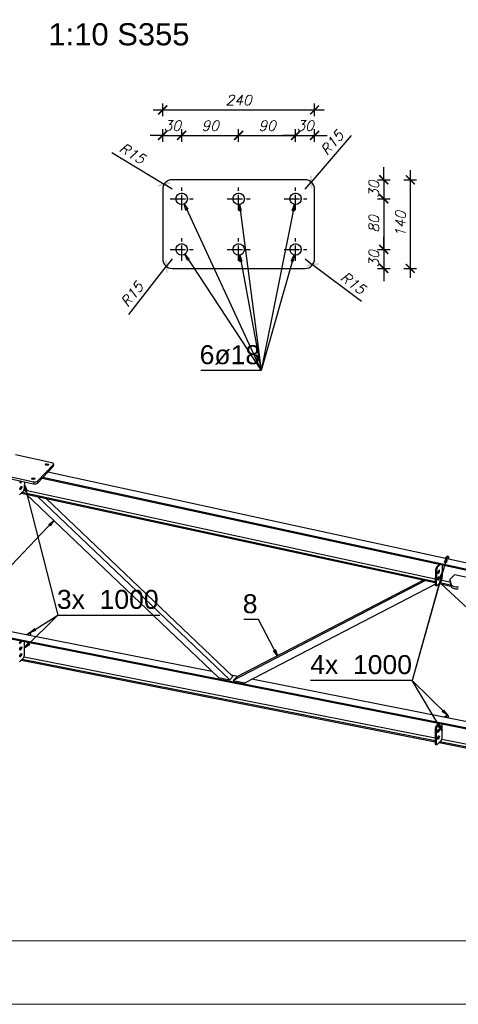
# Model space of a CAD drawing. Header units: millimetres. Extents: x 1814 to 94182, y 11562 to 49454.
# Tile 394 of 656: x 19549 to 19723, y 28069 to 28458. Entities that reach past the tile are written whole.
import ezdxf

# ---------------------------------------------------------------- set-up
doc = ezdxf.new("R2010")
doc.units = ezdxf.units.MM
doc.linetypes.add('ACAD_ISO04W100', pattern=[30, 24, -3, 0, -3])
doc.layers.add('pomoc', color=210, linetype='Continuous', lineweight=9, plot=False)
doc.layers.add('ramka', color=84, linetype='Continuous', lineweight=15)
doc.layers.add('wymiar', color=135, linetype='Continuous', lineweight=9)
doc.styles.add('ARIAL', font='arial.ttf')
doc.styles.add('WYMIARY', font='simplex.shx', dxfattribs={"oblique": 15})
doc.dimstyles.new('1--10', dxfattribs={"dimscale": 25, "dimtxt": 0.16, "dimasz": 0.2, "dimexe": 0.1, "dimexo": 0.1, "dimgap": 0.075, "dimtad": 1, "dimdec": 0, "dimlfac": 4, "dimrnd": 0.01, "dimzin": 9, "dimtxsty": 'WYMIARY', "dimblk": 'ARCHTICK', "dimcen": 0.2, "dimdle": 0.15, "dimadec": 1, "dimazin": 1, "dimtfac": 1, "dimtdec": 0, "dimtix": 1, "dimtmove": 2, "dimatfit": 3, "dimldrblk": 'ARCHTICK', "dimfxl": 0, "dimarcsym": 0})

# ---------------------------------------------------------------- blocks, each defined once
blk = doc.blocks.new('_ARCHTICK')
at = {"color": 0, "linetype": 'ByBlock', "lineweight": -2}
blk.add_solid([(0.398, 0.309), (0.309, 0.398), (-0.309, -0.398), (-0.398, -0.309)], dxfattribs=at)
blk = doc.blocks.new('*D1006')
at = {"layer": 'Defpoints', "color": 0}
for p in [(19606.37, 28393.08), (19609.56, 28391.12)]:
    blk.add_point(p, dxfattribs=at)
at = {"layer": 'wymiar', "color": 0, "lineweight": -2}
for p in [(19585.77, 28405.7), (19609.56, 28391.12)]:
    blk.add_line(p, (19606.37, 28393.08), dxfattribs=at)
at = {"layer": 'wymiar', "color": 0, "lineweight": -2, "xscale": 5, "yscale": 5, "zscale": 5, "rotation": 328.4895733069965}
blk.add_blockref('_ARCHTICK', (19606.37, 28393.08), dxfattribs=at)
at = {"layer": 'wymiar', "color": 0, "insert": (19593.83, 28405.31), "char_height": 4, "attachment_point": 5, "rotation": 328.4896, "style": 'WYMIARY'}
blk.add_mtext('R15', dxfattribs=at)
blk = doc.blocks.new('*D1007')
at = {"layer": 'Defpoints', "color": 0}
for p in [(19662.07, 28391.12), (19664.51, 28393.97)]:
    blk.add_point(p, dxfattribs=at)
at = {"layer": 'wymiar', "color": 0, "lineweight": -2}
for p in [(19680.23, 28412.31), (19662.07, 28391.12)]:
    blk.add_line(p, (19664.51, 28393.97), dxfattribs=at)
at = {"layer": 'wymiar', "color": 0, "lineweight": -2, "xscale": 5, "yscale": 5, "zscale": 5, "rotation": 229.4020456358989}
blk.add_blockref('_ARCHTICK', (19664.51, 28393.97), dxfattribs=at)
at = {"layer": 'wymiar', "color": 0, "insert": (19672.68, 28409.45), "char_height": 4, "attachment_point": 5, "rotation": 49.402, "style": 'WYMIARY'}
blk.add_mtext('R15', dxfattribs=at)
blk = doc.blocks.new('*D1008')
at = {"layer": 'Defpoints', "color": 0}
for p in [(19662.07, 28363.62), (19665.06, 28361.35)]:
    blk.add_point(p, dxfattribs=at)
at = {"layer": 'wymiar', "color": 0, "lineweight": -2}
for p in [(19662.07, 28363.62), (19684.31, 28346.76)]:
    blk.add_line(p, (19665.06, 28361.35), dxfattribs=at)
at = {"layer": 'wymiar', "color": 0, "lineweight": -2, "xscale": 5, "yscale": 5, "zscale": 5, "rotation": 142.8356456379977}
blk.add_blockref('_ARCHTICK', (19665.06, 28361.35), dxfattribs=at)
at = {"layer": 'wymiar', "color": 0, "insert": (19681.01, 28354.13), "char_height": 4, "attachment_point": 5, "rotation": 322.8356, "style": 'WYMIARY'}
blk.add_mtext('R15', dxfattribs=at)
blk = doc.blocks.new('*D996')
at = {"layer": 'Defpoints', "color": 0}
for p in [(19607.25, 28360.66), (19609.56, 28363.62)]:
    blk.add_point(p, dxfattribs=at)
at = {"layer": 'wymiar', "color": 0, "lineweight": -2}
for p in [(19592.37, 28341.64), (19609.56, 28363.62)]:
    blk.add_line(p, (19607.25, 28360.66), dxfattribs=at)
at = {"layer": 'wymiar', "color": 0, "lineweight": -2, "xscale": 5, "yscale": 5, "zscale": 5, "rotation": 51.97453185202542}
blk.add_blockref('_ARCHTICK', (19607.25, 28360.66), dxfattribs=at)
at = {"layer": 'wymiar', "color": 0, "insert": (19593.68, 28349.6), "char_height": 4, "attachment_point": 5, "rotation": 51.9745, "style": 'WYMIARY'}
blk.add_mtext('R15', dxfattribs=at)
blk = doc.blocks.new('*D997')
at = {"layer": 'Defpoints', "color": 0}
for p in [(19613.32, 28412.39), (19613.32, 28387.37), (19605.81, 28377.37)]:
    blk.add_point(p, dxfattribs=at)
at = {"layer": 'wymiar', "color": 0, "lineweight": -2}
for p, q in [((19605.81, 28409.89), (19605.81, 28414.89)), ((19613.32, 28409.89), (19613.32, 28414.89)), ((19605.81, 28412.39), (19600.81, 28412.39)), ((19605.81, 28412.39), (19613.32, 28412.39)), ((19613.32, 28412.39), (19618.32, 28412.39))]:
    blk.add_line(p, q, dxfattribs=at)
at = {"layer": 'wymiar', "color": 0, "lineweight": -2, "xscale": 5, "yscale": 5, "zscale": 5}
blk.add_blockref('_ARCHTICK', (19605.81, 28412.39), dxfattribs=at)
at = {"layer": 'wymiar', "color": 0, "lineweight": -2, "xscale": 5, "yscale": 5, "zscale": 5, "rotation": 180}
blk.add_blockref('_ARCHTICK', (19613.32, 28412.39), dxfattribs=at)
at = {"layer": 'wymiar', "color": 0, "insert": (19609.57, 28416.26), "char_height": 4, "attachment_point": 5, "style": 'WYMIARY'}
blk.add_mtext('30', dxfattribs=at)
blk = doc.blocks.new('*D998')
at = {"layer": 'Defpoints', "color": 0}
for p in [(19635.82, 28412.39), (19613.32, 28387.37), (19635.82, 28387.37)]:
    blk.add_point(p, dxfattribs=at)
at = {"layer": 'wymiar', "color": 0, "lineweight": -2}
for p, q in [((19613.32, 28409.89), (19613.32, 28414.89)), ((19635.82, 28409.89), (19635.82, 28414.89)), ((19609.57, 28412.39), (19639.57, 28412.39))]:
    blk.add_line(p, q, dxfattribs=at)
at = {"layer": 'wymiar', "color": 0, "lineweight": -2, "xscale": 5, "yscale": 5, "zscale": 5, "rotation": 180}
blk.add_blockref('_ARCHTICK', (19613.32, 28412.39), dxfattribs=at)
at = {"layer": 'wymiar', "color": 0, "lineweight": -2, "xscale": 5, "yscale": 5, "zscale": 5}
blk.add_blockref('_ARCHTICK', (19635.82, 28412.39), dxfattribs=at)
at = {"layer": 'wymiar', "color": 0, "insert": (19624.57, 28416.26), "char_height": 4, "attachment_point": 5, "style": 'WYMIARY'}
blk.add_mtext('90', dxfattribs=at)
blk = doc.blocks.new('*D999')
at = {"layer": 'Defpoints', "color": 0}
for p in [(19658.32, 28412.39), (19635.82, 28387.37), (19658.32, 28387.37)]:
    blk.add_point(p, dxfattribs=at)
at = {"layer": 'wymiar', "color": 0, "lineweight": -2}
for p, q in [((19635.82, 28409.89), (19635.82, 28414.89)), ((19658.32, 28409.89), (19658.32, 28414.89)), ((19632.07, 28412.39), (19662.07, 28412.39))]:
    blk.add_line(p, q, dxfattribs=at)
at = {"layer": 'wymiar', "color": 0, "lineweight": -2, "xscale": 5, "yscale": 5, "zscale": 5, "rotation": 180}
blk.add_blockref('_ARCHTICK', (19635.82, 28412.39), dxfattribs=at)
at = {"layer": 'wymiar', "color": 0, "lineweight": -2, "xscale": 5, "yscale": 5, "zscale": 5}
blk.add_blockref('_ARCHTICK', (19658.32, 28412.39), dxfattribs=at)
at = {"layer": 'wymiar', "color": 0, "insert": (19647.07, 28416.26), "char_height": 4, "attachment_point": 5, "style": 'WYMIARY'}
blk.add_mtext('90', dxfattribs=at)
blk = doc.blocks.new('*D1000')
at = {"layer": 'Defpoints', "color": 0}
for p in [(19665.82, 28412.39), (19658.32, 28387.37), (19665.82, 28377.37)]:
    blk.add_point(p, dxfattribs=at)
at = {"layer": 'wymiar', "color": 0, "lineweight": -2}
for p, q in [((19658.32, 28409.89), (19658.32, 28414.89)), ((19665.82, 28409.89), (19665.82, 28414.89)), ((19658.32, 28412.39), (19653.32, 28412.39)), ((19658.32, 28412.39), (19665.82, 28412.39)), ((19665.82, 28412.39), (19670.82, 28412.39))]:
    blk.add_line(p, q, dxfattribs=at)
at = {"layer": 'wymiar', "color": 0, "lineweight": -2, "xscale": 5, "yscale": 5, "zscale": 5}
blk.add_blockref('_ARCHTICK', (19658.32, 28412.39), dxfattribs=at)
at = {"layer": 'wymiar', "color": 0, "lineweight": -2, "xscale": 5, "yscale": 5, "zscale": 5, "rotation": 180}
blk.add_blockref('_ARCHTICK', (19665.82, 28412.39), dxfattribs=at)
at = {"layer": 'wymiar', "color": 0, "insert": (19662.07, 28416.26), "char_height": 4, "attachment_point": 5, "style": 'WYMIARY'}
blk.add_mtext('30', dxfattribs=at)
blk = doc.blocks.new('*D1001')
at = {"layer": 'Defpoints', "color": 0}
for p in [(19635.82, 28394.87), (19635.82, 28387.37), (19693.14, 28387.37)]:
    blk.add_point(p, dxfattribs=at)
at = {"layer": 'wymiar', "color": 0, "lineweight": -2}
for p, q in [((19693.14, 28394.87), (19693.14, 28399.87)), ((19690.64, 28394.87), (19695.64, 28394.87)), ((19693.14, 28394.87), (19693.14, 28387.37)), ((19690.64, 28387.37), (19695.64, 28387.37)), ((19693.14, 28387.37), (19693.14, 28382.37))]:
    blk.add_line(p, q, dxfattribs=at)
at = {"layer": 'wymiar', "color": 0, "lineweight": -2, "xscale": 5, "yscale": 5, "zscale": 5}
for p, rotation in [((19693.14, 28394.87), 270), ((19693.14, 28387.37), 90)]:
    blk.add_blockref('_ARCHTICK', p, dxfattribs=dict(at, rotation=rotation))
at = {"layer": 'wymiar', "color": 0, "insert": (19689.26, 28391.12), "char_height": 4, "attachment_point": 5, "rotation": 90, "style": 'WYMIARY'}
blk.add_mtext('30', dxfattribs=at)
blk = doc.blocks.new('*D1002')
at = {"layer": 'Defpoints', "color": 0}
for p in [(19635.82, 28387.37), (19635.82, 28367.37), (19693.14, 28367.37)]:
    blk.add_point(p, dxfattribs=at)
at = {"layer": 'wymiar', "color": 0, "lineweight": -2}
for p, q in [((19693.14, 28391.12), (19693.14, 28363.62)), ((19690.64, 28387.37), (19695.64, 28387.37)), ((19690.64, 28367.37), (19695.64, 28367.37))]:
    blk.add_line(p, q, dxfattribs=at)
at = {"layer": 'wymiar', "color": 0, "lineweight": -2, "xscale": 5, "yscale": 5, "zscale": 5}
for p, rotation in [((19693.14, 28387.37), 90), ((19693.14, 28367.37), 270)]:
    blk.add_blockref('_ARCHTICK', p, dxfattribs=dict(at, rotation=rotation))
at = {"layer": 'wymiar', "color": 0, "insert": (19689.26, 28377.37), "char_height": 4, "attachment_point": 5, "rotation": 90, "style": 'WYMIARY'}
blk.add_mtext('80', dxfattribs=at)
blk = doc.blocks.new('*D1003')
at = {"layer": 'Defpoints', "color": 0}
for p in [(19635.82, 28367.37), (19635.82, 28359.87), (19693.14, 28359.87)]:
    blk.add_point(p, dxfattribs=at)
at = {"layer": 'wymiar', "color": 0, "lineweight": -2}
for p, q in [((19693.14, 28367.37), (19693.14, 28372.37)), ((19690.64, 28367.37), (19695.64, 28367.37)), ((19693.14, 28367.37), (19693.14, 28359.87)), ((19690.64, 28359.87), (19695.64, 28359.87)), ((19693.14, 28359.87), (19693.14, 28354.87))]:
    blk.add_line(p, q, dxfattribs=at)
at = {"layer": 'wymiar', "color": 0, "lineweight": -2, "xscale": 5, "yscale": 5, "zscale": 5}
for p, rotation in [((19693.14, 28367.37), 270), ((19693.14, 28359.87), 90)]:
    blk.add_blockref('_ARCHTICK', p, dxfattribs=dict(at, rotation=rotation))
at = {"layer": 'wymiar', "color": 0, "insert": (19689.26, 28363.62), "char_height": 4, "attachment_point": 5, "rotation": 90, "style": 'WYMIARY'}
blk.add_mtext('30', dxfattribs=at)
blk = doc.blocks.new('*D1004')
at = {"layer": 'Defpoints', "color": 0}
for p in [(19635.82, 28394.87), (19635.82, 28359.87), (19703.62, 28359.87)]:
    blk.add_point(p, dxfattribs=at)
at = {"layer": 'wymiar', "color": 0, "lineweight": -2}
for p, q in [((19703.62, 28398.62), (19703.62, 28356.12)), ((19701.12, 28394.87), (19706.12, 28394.87)), ((19701.12, 28359.87), (19706.12, 28359.87))]:
    blk.add_line(p, q, dxfattribs=at)
at = {"layer": 'wymiar', "color": 0, "lineweight": -2, "xscale": 5, "yscale": 5, "zscale": 5}
for p, rotation in [((19703.62, 28394.87), 90), ((19703.62, 28359.87), 270)]:
    blk.add_blockref('_ARCHTICK', p, dxfattribs=dict(at, rotation=rotation))
at = {"layer": 'wymiar', "color": 0, "insert": (19699.74, 28377.37), "char_height": 4, "attachment_point": 5, "rotation": 90, "style": 'WYMIARY'}
blk.add_mtext('140', dxfattribs=at)
blk = doc.blocks.new('*D1005')
at = {"layer": 'Defpoints', "color": 0}
for p in [(19665.82, 28422.46), (19605.81, 28377.37), (19665.82, 28377.37)]:
    blk.add_point(p, dxfattribs=at)
at = {"layer": 'wymiar', "color": 0, "lineweight": -2}
for p, q in [((19602.06, 28422.46), (19669.57, 28422.46)), ((19605.81, 28419.96), (19605.81, 28424.96)), ((19665.82, 28419.96), (19665.82, 28424.96))]:
    blk.add_line(p, q, dxfattribs=at)
at = {"layer": 'wymiar', "color": 0, "lineweight": -2, "xscale": 5, "yscale": 5, "zscale": 5, "rotation": 180}
blk.add_blockref('_ARCHTICK', (19605.81, 28422.46), dxfattribs=at)
at = {"layer": 'wymiar', "color": 0, "lineweight": -2, "xscale": 5, "yscale": 5, "zscale": 5}
blk.add_blockref('_ARCHTICK', (19665.82, 28422.46), dxfattribs=at)
at = {"layer": 'wymiar', "color": 0, "insert": (19635.82, 28426.34), "char_height": 4, "attachment_point": 5, "style": 'WYMIARY'}
blk.add_mtext('240', dxfattribs=at)

msp = doc.modelspace()

# ---------------------------------------------------------------- linework, layer by layer
at = {"color": 145, "linetype": 'Continuous', "ltscale": 0.25}
for p, q in [((19605.812, 28391.119), (19605.812, 28363.619)), ((19662.068, 28394.869), (19609.562, 28394.869)), ((19665.818, 28363.619), (19665.818, 28391.119)), ((19609.562, 28359.869), (19662.068, 28359.869)), ((19562.035, 28283.143), (19547.597, 28286.269)), ((19556.326, 28275.921), (19562.617, 28282.453)), ((19562.617, 28282.453), (19562.6, 28281.654)), ((19562.694, 28281.849), (19562.71, 28282.648)), ((19219.508, 28278.386), (19879.608, 28148.277)), ((19540.407, 28278.804), (19554.845, 28275.677)), ((19556.309, 28275.121), (19562.6, 28281.654)), ((19879.729, 28210.229), (19560.413, 28279.383)), ((19219.508, 28277.965), (19879.608, 28147.855)), ((19540.391, 28278.005), (19554.829, 28274.878)), ((19549.572, 28275.628), (19549.468, 28275.519)), ((19549.655, 28275.196), (19549.499, 28275.23)), ((19549.572, 28275.628), (19549.985, 28275.538)), ((19549.655, 28275.196), (19549.985, 28275.538)), ((19551.24, 28273.146), (19551.291, 28275.644)), ((19554.845, 28275.677), (19554.829, 28274.878)), ((19556.326, 28275.921), (19556.309, 28275.121)), ((19558.16, 28277.043), (19879.608, 28207.428)), ((19558.496, 28277.392), (19879.608, 28207.85)), ((19549.279, 28270.458), (19550.926, 28272.169)), ((19549.517, 28272.964), (19549.413, 28272.855)), ((19549.416, 28272.872), (19549.427, 28272.87)), ((19549.6, 28272.532), (19549.444, 28272.566)), ((19549.517, 28272.964), (19549.93, 28272.874)), ((19549.93, 28272.874), (19549.6, 28272.532)), ((19549.619, 28273.465), (19549.949, 28273.807)), ((19549.997, 28271.205), (19713.464, 28235.803)), ((19550.333, 28271.553), (19713.473, 28236.222)), ((19550.926, 28272.169), (19551.24, 28273.146)), ((19551.039, 28272.521), (19713.496, 28237.338)), ((19551.793, 28270.816), (19627.826, 28198.349)), ((19556.393, 28269.819), (19632.308, 28197.465)), ((19633.506, 28198.71), (19559.633, 28269.118)), ((19718.058, 28246.144), (19717.339, 28245.398)), ((19718.47, 28246.055), (19717.752, 28245.308)), ((19718.47, 28246.055), (19718.058, 28246.144)), ((19718.641, 28246.157), (19718.228, 28246.246)), ((19718.889, 28245.062), (19718.899, 28245.522)), ((19713.561, 28240.498), (19713.455, 28235.343)), ((19713.561, 28240.498), (19713.974, 28240.408)), ((19713.974, 28240.408), (19713.867, 28235.253)), ((19714.646, 28242.601), (19714.031, 28241.963)), ((19714.031, 28241.963), (19714.444, 28241.874)), ((19715.498, 28242.969), (19714.444, 28241.874)), ((19714.59, 28239.89), (19714.485, 28239.782)), ((19714.673, 28239.459), (19714.517, 28239.493)), ((19714.59, 28239.89), (19715.002, 28239.801)), ((19715.086, 28243.058), (19714.646, 28242.601)), ((19714.673, 28239.459), (19715.002, 28239.801)), ((19714.692, 28240.391), (19715.021, 28240.733)), ((19716.257, 28237.409), (19716.368, 28242.781)), ((19709.699, 28236.618), (19633.683, 28197.194)), ((19708.852, 28236.802), (19634.881, 28198.438)), ((19714.296, 28234.721), (19715.944, 28236.432)), ((19714.535, 28237.226), (19714.43, 28237.118)), ((19714.433, 28237.135), (19714.444, 28237.132)), ((19714.617, 28236.795), (19714.461, 28236.828)), ((19714.535, 28237.226), (19714.947, 28237.137)), ((19714.947, 28237.137), (19714.617, 28236.795)), ((19714.637, 28237.727), (19714.966, 28238.069)), ((19715.351, 28235.816), (19719.551, 28234.906)), ((19715.944, 28236.432), (19716.257, 28237.409)), ((19716.057, 28236.783), (19719.319, 28236.077)), ((19719.295, 28237.084), (19719.278, 28236.285)), ((19719.278, 28236.285), (19719.296, 28236.193)), ((19721.092, 28238.951), (19719.295, 28237.084)), ((19719.295, 28237.084), (19719.651, 28235.286)), ((19719.296, 28236.193), (19719.634, 28234.486)), ((19729.899, 28237.044), (19721.092, 28238.951)), ((19638.324, 28196.279), (19713.462, 28235.248)), ((19713.455, 28235.343), (19713.867, 28235.253)), ((19713.713, 28234.708), (19714.126, 28234.618)), ((19715.015, 28235.467), (19719.639, 28234.466)), ((19716.027, 28235.248), (19790.193, 28165.975)), ((19719.634, 28234.486), (19719.651, 28235.286)), ((19625.28, 28200.775), (19475.691, 28230.26)), ((19549.921, 28212.839), (19549.151, 28212.039)), ((19550.333, 28212.757), (19549.279, 28211.662)), ((19551.226, 28207.17), (19551.226, 28212.581)), ((19552.608, 28215.629), (19552.179, 28215.184)), ((19553.305, 28215.843), (19552.592, 28215.102)), ((19552.893, 28215.924), (19552.608, 28215.629)), ((19553.305, 28215.843), (19552.893, 28215.924)), ((19553.477, 28215.945), (19553.065, 28216.026)), ((19553.755, 28214.873), (19553.755, 28215.306)), ((19549.48, 28209.659), (19549.361, 28209.535)), ((19549.563, 28209.236), (19549.404, 28209.267)), ((19549.48, 28209.659), (19549.893, 28209.578)), ((19549.563, 28210.172), (19549.893, 28210.514)), ((19549.893, 28209.578), (19549.563, 28209.236)), ((19549.279, 28204.479), (19550.927, 28206.19)), ((19549.48, 28206.984), (19549.361, 28206.86)), ((19549.363, 28206.868), (19549.368, 28206.867)), ((19549.563, 28206.56), (19549.404, 28206.592)), ((19549.48, 28206.984), (19549.893, 28206.902)), ((19549.563, 28207.497), (19549.893, 28207.839)), ((19549.893, 28206.902), (19549.563, 28206.56)), ((19549.992, 28205.22), (19713.434, 28173.004)), ((19550.333, 28205.574), (19713.434, 28173.426)), ((19550.927, 28206.19), (19551.226, 28207.17)), ((19551.033, 28206.539), (19713.434, 28174.528)), ((19627.826, 28198.349), (19632.308, 28197.465)), ((19632.308, 28197.465), (19633.506, 28198.71)), ((19635.502, 28198.76), (19632.919, 28199.269)), ((19634.791, 28198.345), (19633.683, 28197.194)), ((19633.683, 28197.194), (19638.324, 28196.279)), ((19634.881, 28198.438), (19634.791, 28198.345)), ((19787.08, 28168.883), (19641.013, 28197.674)), ((19717.625, 28183.103), (19717.197, 28182.658)), ((19718.322, 28183.317), (19717.609, 28182.576)), ((19717.91, 28183.398), (19717.625, 28183.103)), ((19718.322, 28183.317), (19717.91, 28183.398)), ((19718.494, 28183.419), (19718.082, 28183.501)), ((19718.772, 28182.347), (19718.772, 28182.78)), ((19713.434, 28177.748), (19713.847, 28177.667)), ((19713.434, 28177.748), (19713.434, 28172.571)), ((19713.847, 28177.667), (19713.847, 28172.49)), ((19714.168, 28179.513), (19713.884, 28179.218)), ((19713.884, 28179.218), (19714.296, 28179.137)), ((19714.938, 28180.313), (19714.168, 28179.513)), ((19715.351, 28180.231), (19714.296, 28179.137)), ((19714.581, 28177.646), (19714.91, 28177.988)), ((19716.243, 28174.644), (19716.243, 28180.055)), ((19714.296, 28171.953), (19715.944, 28173.664)), ((19714.498, 28177.133), (19714.379, 28177.01)), ((19714.498, 28174.458), (19714.379, 28174.334)), ((19714.38, 28174.342), (19714.385, 28174.341)), ((19714.581, 28176.71), (19714.421, 28176.741)), ((19714.581, 28174.034), (19714.421, 28174.066)), ((19714.498, 28177.133), (19714.91, 28177.052)), ((19714.498, 28174.458), (19714.91, 28174.376)), ((19714.91, 28177.052), (19714.581, 28176.71)), ((19714.581, 28174.971), (19714.91, 28175.313)), ((19714.91, 28174.376), (19714.581, 28174.034)), ((19715.944, 28173.664), (19716.243, 28174.644)), ((19716.051, 28174.013), (19879.608, 28141.775)), ((19713.434, 28172.571), (19713.847, 28172.49)), ((19713.712, 28171.932), (19714.124, 28171.851)), ((19715.01, 28172.694), (19879.608, 28140.25)), ((19715.351, 28173.048), (19879.608, 28140.672))]:
    msp.add_line(p, q, dxfattribs=at)
at = {"color": 10, "linetype": 'ACAD_ISO04W100', "ltscale": 0.25}
for p, q in [((19613.318, 28382.869), (19613.318, 28391.869)), ((19613.318, 28382.869), (19613.318, 28391.869)), ((19635.818, 28382.869), (19635.818, 28391.869)), ((19635.818, 28382.869), (19635.818, 28391.869)), ((19658.318, 28382.869), (19658.318, 28391.869)), ((19658.318, 28382.869), (19658.318, 28391.869)), ((19608.818, 28387.369), (19617.818, 28387.369)), ((19608.818, 28387.369), (19617.818, 28387.369)), ((19613.318, 28387.369), (19613.318, 28387.369)), ((19631.318, 28387.369), (19640.318, 28387.369)), ((19631.318, 28387.369), (19640.318, 28387.369)), ((19635.818, 28387.369), (19635.818, 28387.369)), ((19653.818, 28387.369), (19662.818, 28387.369)), ((19653.818, 28387.369), (19662.818, 28387.369)), ((19658.318, 28387.369), (19658.318, 28387.369)), ((19613.318, 28362.869), (19613.318, 28371.869)), ((19613.318, 28362.869), (19613.318, 28371.869)), ((19635.818, 28362.869), (19635.818, 28371.869)), ((19635.818, 28362.869), (19635.818, 28371.869)), ((19658.318, 28362.869), (19658.318, 28371.869)), ((19658.318, 28362.869), (19658.318, 28371.869)), ((19608.818, 28367.369), (19617.818, 28367.369)), ((19608.818, 28367.369), (19617.818, 28367.369)), ((19613.318, 28367.369), (19613.318, 28367.369)), ((19631.318, 28367.369), (19640.318, 28367.369)), ((19631.318, 28367.369), (19640.318, 28367.369)), ((19635.818, 28367.369), (19635.818, 28367.369)), ((19653.818, 28367.369), (19662.818, 28367.369)), ((19653.818, 28367.369), (19662.818, 28367.369)), ((19658.318, 28367.369), (19658.318, 28367.369))]:
    msp.add_line(p, q, dxfattribs=at)
at = {"color": 0, "linetype": 'ByBlock', "lineweight": -2}
for p, q in [((19614.935, 28382.883, 30584.928), (19614.264, 28385.327, 30584.928)), ((19614.264, 28385.327, 30584.928), (19615.692, 28383.233, 30584.928)), ((19636.022, 28382.605, 30584.928), (19636.111, 28385.138, 30584.928)), ((19636.111, 28385.138, 30584.928), (19636.848, 28382.713, 30584.928)), ((19656.974, 28382.794, 30584.928), (19657.875, 28385.163, 30584.928)), ((19657.875, 28385.163, 30584.928), (19657.791, 28382.63, 30584.928)), ((19614.935, 28382.883, 30584.928), (19615.692, 28383.233, 30584.928)), ((19636.022, 28382.605, 30584.928), (19636.848, 28382.713, 30584.928)), ((19656.974, 28382.794, 30584.928), (19657.791, 28382.63, 30584.928)), ((19615.577, 28363.169, 30584.928), (19614.553, 28365.488, 30584.928)), ((19614.553, 28365.488, 30584.928), (19616.274, 28363.627, 30584.928)), ((19636.276, 28362.623, 30584.928), (19636.229, 28365.157, 30584.928)), ((19636.229, 28365.157, 30584.928), (19637.096, 28362.775, 30584.928)), ((19656.616, 28362.915, 30584.928), (19657.702, 28365.205, 30584.928)), ((19657.702, 28365.205, 30584.928), (19657.418, 28362.686, 30584.928)), ((19615.577, 28363.169, 30584.928), (19616.274, 28363.627, 30584.928)), ((19636.276, 28362.623, 30584.928), (19637.096, 28362.775, 30584.928)), ((19656.616, 28362.915, 30584.928), (19657.418, 28362.686, 30584.928)), ((19551.482, 28271.87, 10085.837), (19551.266, 28274.395, 10085.837)), ((19551.266, 28274.395, 10085.837), (19552.29, 28272.077, 10085.837)), ((19551.482, 28271.87, 10085.837), (19552.29, 28272.077, 10085.837)), ((19560.788, 28258.789, 10085.837), (19562.814, 28260.311, 10085.837)), ((19562.814, 28260.311, 10085.837), (19561.391, 28258.214, 10085.837)), ((19560.788, 28258.789, 10085.837), (19561.391, 28258.214, 10085.837)), ((19717.131, 28243.947, 10085.837), (19718.208, 28246.241, 10085.837)), ((19717.131, 28243.947, 10085.837), (19717.933, 28243.722, 10085.837)), ((19718.208, 28246.241, 10085.837), (19717.933, 28243.722, 10085.837)), ((19715.244, 28237.797, 10085.837), (19716.313, 28240.095, 10085.837)), ((19716.313, 28240.095, 10085.837), (19716.047, 28237.574, 10085.837)), ((19715.244, 28237.797, 10085.837), (19716.047, 28237.574, 10085.837)), ((19553.271, 28215.986, 10085.837), (19555.172, 28217.662, 10085.837)), ((19555.613, 28216.955, 10085.837), (19553.271, 28215.986, 10085.837)), ((19555.613, 28216.955, 10085.837), (19555.172, 28217.662, 10085.837)), ((19551.226, 28209.875, 10085.837), (19552.71, 28211.93, 10085.837)), ((19553.296, 28211.338, 10085.837), (19551.226, 28209.875, 10085.837)), ((19553.296, 28211.338, 10085.837), (19552.71, 28211.93, 10085.837)), ((19650.364, 28209.284, 10085.837), (19649.624, 28208.901, 10085.837)), ((19651.145, 28206.873, 10085.837), (19649.624, 28208.901, 10085.837)), ((19650.364, 28209.284, 10085.837), (19651.145, 28206.873, 10085.837)), ((19716.807, 28185.516, 10085.837), (19716.22, 28184.924, 10085.837)), ((19716.807, 28185.516, 10085.837), (19718.288, 28183.46, 10085.837)), ((19718.288, 28183.46, 10085.837), (19716.22, 28184.924, 10085.837)), ((19715.323, 28179.711, 10085.837), (19714.607, 28179.285, 10085.837)), ((19716.243, 28177.35, 10085.837), (19714.607, 28179.285, 10085.837)), ((19715.323, 28179.711, 10085.837), (19716.243, 28177.35, 10085.837))]:
    msp.add_line(p, q, dxfattribs=at)
at = {"color": 7}
for p, q in [((19614.264, 28385.327), (19644.7, 28319.565)), ((19636.111, 28385.138), (19644.7, 28319.565)), ((19657.875, 28385.163), (19644.7, 28319.565)), ((19614.553, 28365.488), (19644.7, 28319.565)), ((19636.229, 28365.157), (19644.7, 28319.565)), ((19657.702, 28365.205), (19644.7, 28319.565)), ((19644.7, 28319.565), (19620.818, 28319.565)), ((19718.208, 28246.241), (19704.435, 28197.199)), ((19716.313, 28240.095), (19704.435, 28197.199)), ((19551.226, 28209.875), (19564.445, 28222.953)), ((19553.271, 28215.986), (19564.445, 28222.953)), ((19718.288, 28183.46), (19704.435, 28197.199))]:
    msp.add_line(p, q, dxfattribs=at)
for points in [[(19551.266, 28274.395), (19564.445, 28222.953), (19604.641, 28222.953)], [(19562.814, 28260.311), (19546.019, 28242.689), (19540.192, 28242.689)], [(19651.145, 28206.873), (19643.696, 28221.237), (19637.869, 28221.237)], [(19716.243, 28177.35), (19704.435, 28197.199), (19664.239, 28197.199)]]:
    msp.add_lwpolyline(points, dxfattribs=at)
at = {"color": 145, "linetype": 'Continuous', "ltscale": 0.25}
for centre in [(19613.318, 28387.369), (19635.818, 28387.369), (19658.318, 28387.369, 0), (19613.318, 28367.369, 0), (19635.818, 28367.369, 0), (19658.318, 28367.369)]:
    msp.add_circle(centre, 2.25, dxfattribs=at)
at = {"color": 145, "linetype": 'Continuous', "ltscale": 0.25, "extrusion": (0.018337, 0.888026, 0.459427)}
for centre in [(-18972.042, -13176.457, 25474.228), (-18966.766, -13173.834, 25469.157)]:
    msp.add_circle(centre, 0.675, dxfattribs=at)
at = {"color": 145, "linetype": 'Continuous', "ltscale": 0.25}
for centre, start, end in [((19609.562, 28391.119, 0), 90, 180), ((19662.068, 28391.119, 0), 0, 90), ((19609.562, 28363.619, 0), 180, 270), ((19662.068, 28363.619, 0), 270, 0)]:
    msp.add_arc(centre, 3.75, start, end, dxfattribs=at)
at = {"color": 145, "linetype": 'Continuous', "ltscale": 0.25, "extrusion": (0.018337, 0.888026, 0.459427)}
for centre, radius, start, end in [((-18973.518, -13176.583, 25474.471), 1.125, 156.9967, 246.9967), ((-18973.518, -13176.215, 25473.761), 1.125, 156.9967, 179.4967), ((-18967.363, -13173.155, 25467.845), 1.125, 66.9967, 156.9967), ((-18967.363, -13173.523, 25468.555), 1.125, 66.9967, 156.9967), ((-19135.14, -13156.002, 25434.683), 2.625, 5.75891, 98.43183), ((-19135.14, -13156.37, 25435.393), 2.625, 5.75891, 98.43183)]:
    msp.add_arc(centre, radius, start, end, dxfattribs=at)
at = {"color": 145, "linetype": 'Continuous', "ltscale": 0.25, "extrusion": (-0.91658, 0.198502, -0.347101)}
for centre, start, end in [((-31772.929, -4554.609, -12306.055), 330.66707, 132.16754), ((-31773.333, -4554.549, -12305.893), 278.87073, 330.66707), ((-31770.314, -4554.786, -12306.533), 330.66707, 150.66707), ((-31770.718, -4554.726, -12306.371), 248.76479, 330.66707), ((-31770.718, -4554.873, -12306.767), 150.66707, 330.66707), ((-31772.929, -4613.215, -12464.4), 330.66707, 150.66707), ((-31773.333, -4613.155, -12464.239), 248.76479, 330.66707), ((-31770.314, -4613.392, -12464.879), 330.66707, 150.66707), ((-31770.718, -4613.332, -12464.717), 248.76479, 330.66707), ((-31770.718, -4613.478, -12465.113), 150.66707, 330.66707)]:
    msp.add_arc(centre, 0.525, start, end, dxfattribs=at)
at = {"color": 145, "linetype": 'Continuous', "ltscale": 0.25, "extrusion": (0.91658, -0.198502, 0.347101)}
for centre, radius, start, end in [((31773.333, -4554.696, 12306.289), 0.525, 209.33293, 261.12925), ((31778.741, -4613.969, 12466.439), 1.125, 6.83293, 29.33293), ((31778.741, -4614.116, 12466.835), 1.125, 299.33293, 29.33293), ((31773.803, -4612.91, 12463.579), 1.125, 29.33293, 119.33293), ((31773.803, -4613.057, 12463.974), 1.125, 29.33293, 119.33293), ((31773.333, -4613.301, 12464.634), 0.525, 209.33293, 29.33293), ((31768.742, -4613.253, 12464.504), 1.125, 119.33293, 186.83293), ((31768.742, -4613.4, 12464.9), 1.125, 119.33293, 209.33293)]:
    msp.add_arc(centre, radius, start, end, dxfattribs=at)
at = {"color": 145, "linetype": 'Continuous', "ltscale": 0.25, "extrusion": (0.916763, -0.1807, 0.356221)}
for centre, start, end in [((31463.547, -4889.999, 12826.945), 6.45688, 28.95688), ((31463.547, -4890.149, 12827.338), 298.95688, 28.95688), ((31463.547, -4949.912, 12984.104), 6.45688, 28.95688), ((31463.547, -4950.062, 12984.497), 298.95688, 28.95688), ((31458.667, -4948.793, 12981.168), 28.95688, 118.95688), ((31458.667, -4948.943, 12981.561), 28.95688, 118.95688), ((31453.587, -4949.15, 12982.104), 118.95688, 186.45688), ((31453.587, -4949.3, 12982.497), 118.95688, 208.95688)]:
    msp.add_arc(centre, 1.125, start, end, dxfattribs=at)
at = {"color": 145, "linetype": 'Continuous', "ltscale": 0.25, "extrusion": (-0.916763, 0.1807, -0.356221)}
for centre, start, end in [((-31457.784, -4889.195, -12824.836), 331.04312, 151.04312), ((-31458.184, -4889.136, -12824.683), 246.28564, 331.04312), ((-31458.184, -4889.286, -12825.076), 151.04312, 331.04312), ((-31455.159, -4889.379, -12825.319), 331.04312, 151.04312), ((-31455.559, -4889.321, -12825.166), 246.28564, 331.04312), ((-31455.559, -4889.471, -12825.559), 151.04312, 331.04312), ((-31457.784, -4949.108, -12981.995), 331.04312, 151.04312), ((-31458.184, -4949.05, -12981.842), 246.28562, 331.04312), ((-31458.184, -4949.2, -12982.235), 151.04312, 331.04312), ((-31455.159, -4949.293, -12982.478), 331.04312, 151.04312), ((-31455.559, -4949.234, -12982.326), 246.28563, 331.04312), ((-31455.559, -4949.384, -12982.718), 151.04312, 331.04312)]:
    msp.add_arc(centre, 0.525, start, end, dxfattribs=at)
at = {"layer": 'pomoc'}
msp.add_lwpolyline([(18272.625, 29119.324), (20322.625, 29119.324), (20322.625, 28069.324), (18272.625, 28069.324)], close=True, dxfattribs=at)
at = {"layer": 'ramka', "linetype": 'Continuous'}
msp.add_line((20297.625, 28094.324), (18272.625, 28094.324), dxfattribs=at)

# ---------------------------------------------------------------- texts
at = {"color": 30, "style": 'ARIAL'}
msp.add_text('1:10 S355', height=8.75, dxfattribs=at).set_placement((19560.679, 28447.943))
at = {"color": 7, "style": 'ARIAL'}
for s, p in [('6ø18', (19620.424, 28322.065)), ('3x  1000', (19564.005, 28225.453)), ('8', (19637.444, 28223.737)), ('4x  1000', (19664.106, 28199.699))]:
    msp.add_text(s, height=7.5, dxfattribs=at).set_placement(p)

# ---------------------------------------------------------------- dimensions: what is measured, and where the dimension line sits
at = {"layer": 'wymiar'}
for base, p1, p2, picture, middle in [((19665.818, 28422.461), (19605.812, 28377.369), (19665.818, 28377.369), '*D1005', (19635.815, 28426.336)), ((19613.318, 28412.39), (19605.812, 28377.369), (19613.318, 28387.369), '*D997', (19609.565, 28416.265)), ((19635.818, 28412.39), (19613.318, 28387.369), (19635.818, 28387.369), '*D998', (19624.568, 28416.265)), ((19658.318, 28412.39), (19635.818, 28387.369), (19658.318, 28387.369), '*D999', (19647.068, 28416.265)), ((19665.818, 28412.39), (19658.318, 28387.369), (19665.818, 28377.369), '*D1000', (19662.068, 28416.265))]:
    dim = msp.add_linear_dim(base=base, p1=p1, p2=p2, dimstyle='1--10', dxfattribs=at)
    dim.commit()
    dim.dimension.update_dxf_attribs({"geometry": picture, "text_midpoint": middle})
for center, mpoint, picture, middle in [((19662.068, 28391.119), (19664.509, 28393.966), '*D1007', (19672.68, 28409.455)), ((19609.562, 28391.119), (19606.365, 28393.079), '*D1006', (19593.831, 28405.308)), ((19609.562, 28363.619), (19607.252, 28360.665), '*D996', (19593.68, 28349.599)), ((19662.068, 28363.619), (19665.057, 28361.354), '*D1008', (19681.007, 28354.125))]:
    dim = msp.add_radius_dim(center=center, mpoint=mpoint, dimstyle='1--10', dxfattribs=at)
    dim.commit()
    dim.dimension.update_dxf_attribs({"geometry": picture, "text_midpoint": middle})
for base, p1, p2, picture, middle in [((19693.135, 28387.369), (19635.815, 28394.869), (19635.815, 28387.369), '*D1001', (19689.26, 28391.119)), ((19703.618, 28359.869), (19635.815, 28394.869), (19635.815, 28359.869), '*D1004', (19699.743, 28377.369)), ((19693.135, 28367.369), (19635.815, 28387.369), (19635.818, 28367.369), '*D1002', (19689.26, 28377.369)), ((19693.135, 28359.869), (19635.818, 28367.369), (19635.815, 28359.869), '*D1003', (19689.26, 28363.619))]:
    dim = msp.add_linear_dim(base=base, p1=p1, p2=p2, angle=90, dimstyle='1--10', dxfattribs=at)
    dim.commit()
    dim.dimension.update_dxf_attribs({"geometry": picture, "text_midpoint": middle})

doc.saveas('drawing.dxf')
